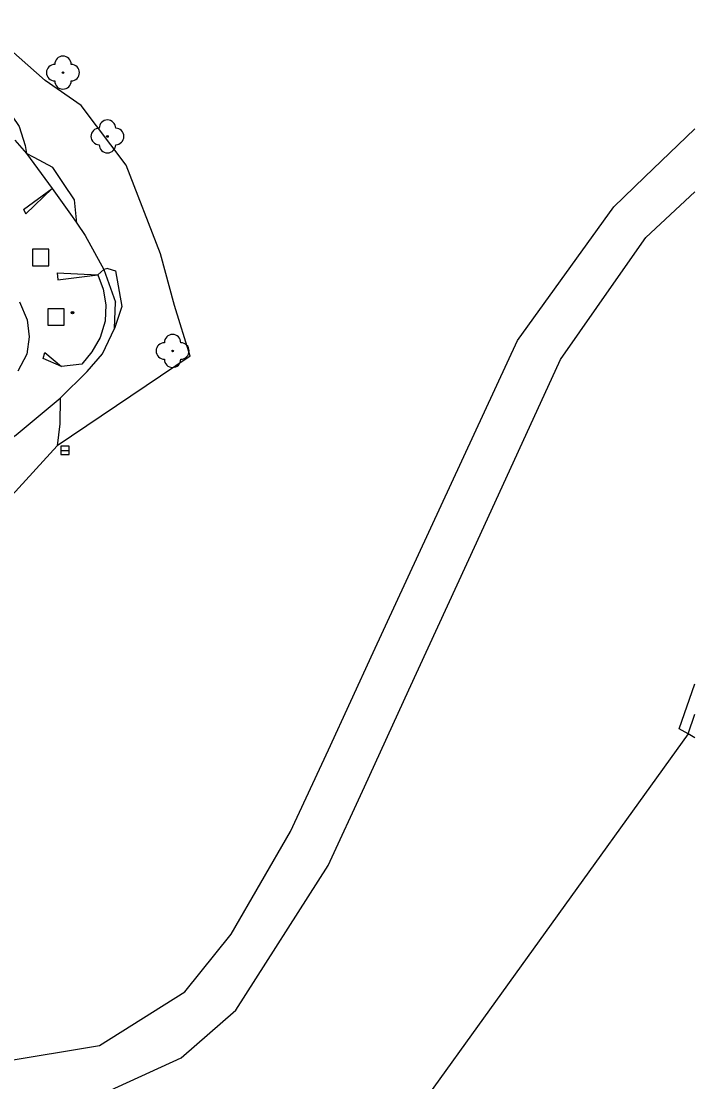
# Model space of a CAD drawing. Extents: x -595546 to -593986, y -1160845 to -1159202.
# Drawn here: x -594031.7 to -593990.8, y -1160377.7 to -1160313.4 of the extents above; entities that cross this region are included whole.
import ezdxf

# ---------------------------------------------------------------- set-up
doc = ezdxf.new("R2010")
doc.units = 0
for name, color, linetype in [('Level 20', 7, 'Continuous'), ('Level 22', 7, 'Continuous'), ('Level 26', 7, 'Continuous'), ('Level 27', 7, 'Continuous'), ('TM - chodniky - VP', 7, 'Continuous'), ('TM - dolni hrana svahu', 7, 'Continuous'), ('TM - horni hrana svahu', 7, 'Continuous'), ('TM - letecke snimky - pomocna linie', 7, 'Continuous'), ('TM - plot drateny_ kovovy - VP', 7, 'Continuous'), ('TM - podezdivka plotu - VP', 7, 'Continuous'), ('TM - pomocna konstrukcni linie', 7, 'Continuous')]:
    doc.layers.add(name, color=color, linetype=linetype)

msp = doc.modelspace()

# ---------------------------------------------------------------- linework, layer by layer
at = {"layer": 'Level 20'}
for radius in [0.075, 0.0204]:
    msp.add_circle((-594028.58, -1160331.08), radius, dxfattribs=at)
at = {"layer": 'Level 22'}
for centre in [(-594029.16, -1160316.52), (-594026.46, -1160320.39), (-594022.51, -1160333.4)]:
    msp.add_circle(centre, 0.05, dxfattribs=at)
for centre, start, end in [((-594029.16, -1160316.02), 0, 180), ((-594029.66, -1160316.52), 90, 270), ((-594028.66, -1160316.52), 270, 90), ((-594029.16, -1160317.02), 180, 0), ((-594026.46, -1160319.89), 0, 180), ((-594026.96, -1160320.39), 90, 270), ((-594025.96, -1160320.39), 270, 90), ((-594026.46, -1160320.89), 180, 0), ((-594022.51, -1160332.9), 0, 180), ((-594023.01, -1160333.4), 90, 270), ((-594022.01, -1160333.4), 270, 90), ((-594022.51, -1160333.9), 180, 0)]:
    msp.add_arc(centre, 0.5, start, end, dxfattribs=at)
at = {"layer": 'Level 26'}
for points in [[(-594031.01, -1160328.23), (-594030.01, -1160328.23), (-594030.01, -1160327.23), (-594031.01, -1160327.23)], [(-594030.08, -1160331.84), (-594029.08, -1160331.84), (-594029.08, -1160330.84), (-594030.08, -1160330.84)]]:
    msp.add_lwpolyline(points, close=True, dxfattribs=at)
at = {"layer": 'Level 27'}
msp.add_line((-594029.29, -1160339.43), (-594028.79, -1160339.43), dxfattribs=at)
msp.add_lwpolyline([(-594029.29, -1160339.68), (-594028.79, -1160339.68), (-594028.79, -1160339.18), (-594029.29, -1160339.18)], close=True, dxfattribs=at)
at = {"layer": 'TM - chodniky - VP'}
for points in [[(-594063.42, -1160372.37), (-594032.9, -1160376.51), (-594026.94, -1160375.53), (-594021.76, -1160372.28), (-594018.96, -1160368.77), (-594015.35, -1160362.54), (-594013.06, -1160357.59), (-594010.34, -1160351.7), (-594006.22, -1160342.78), (-594001.6, -1160332.76), (-593995.75, -1160324.65), (-593993.89, -1160322.86), (-593990.841, -1160319.935)], [(-594032.07, -1160320.62), (-594031.37, -1160321.42), (-594029.81, -1160323.55), (-594028.59, -1160325.24), (-594028.32, -1160325.65), (-594027.82, -1160326.39), (-594026.67, -1160328.46)], [(-594102.22, -1160377.17), (-594081.72, -1160378.6), (-594062.91, -1160375.44), (-594033.72, -1160379.4), (-594027.69, -1160378.89), (-594021.99, -1160376.27), (-594018.68, -1160373.38), (-594013.07, -1160364.61), (-594010.88, -1160359.84), (-594008.18, -1160353.95), (-594004.08, -1160345.03), (-593998.98, -1160333.91), (-593995.6, -1160329.08), (-593993.81, -1160326.52), (-593990.841, -1160323.755)], [(-594026.67, -1160328.46), (-594025.98, -1160330.44)], [(-594062.68, -1160351.13), (-594060.85, -1160350.51), (-594057.52, -1160347.72), (-594056.86, -1160347.72), (-594054.54, -1160350.12), (-594052.95, -1160350.99), (-594051.8, -1160351.18), (-594050.89, -1160351.03), (-594048.52, -1160350.31), (-594045.52, -1160348.35), (-594043.81, -1160347.31), (-594041.97, -1160345.91), (-594040.89, -1160345.12), (-594038.66, -1160343.42), (-594036.07, -1160341.4), (-594034.08, -1160339.96), (-594032, -1160338.49), (-594029.33, -1160336.26), (-594027.69, -1160334.65), (-594026.77, -1160333.58), (-594026.03, -1160332.04), (-594025.98, -1160330.44)]]:
    msp.add_lwpolyline(points, dxfattribs=at)
at = {"layer": 'TM - dolni hrana svahu'}
for points in [[(-594021.45, -1160333.72), (-594022.39, -1160330.64), (-594023.24, -1160327.51), (-594025.32, -1160322.13), (-594028.05, -1160318.52), (-594030.23, -1160316.99), (-594032.86, -1160314.68), (-594036.08, -1160313.4), (-594038.26, -1160314.1), (-594042, -1160316.48), (-594044.01, -1160318.22), (-594045.38, -1160319.25), (-594047.51, -1160321.09), (-594049.7, -1160322.49), (-594053, -1160324.73), (-594057.51, -1160327.86), (-594059.31, -1160329.15), (-594062.81, -1160330.91), (-594065.97, -1160333.56)], [(-594029.33, -1160336.26), (-594029.34, -1160337.83)], [(-594029.34, -1160337.83), (-594029.5, -1160339.16), (-594035.03, -1160345.18), (-594036.95, -1160344.78)]]:
    msp.add_lwpolyline(points, dxfattribs=at)
at = {"layer": 'TM - horni hrana svahu'}
for points in [[(-594041.59, -1160319.14), (-594040.2, -1160317.91), (-594038.76, -1160317.04), (-594036.89, -1160316.47), (-594035.09, -1160316.7), (-594033.92, -1160317.42), (-594032.66, -1160318.53), (-594031.82, -1160319.78), (-594031.45, -1160320.93)], [(-594031.45, -1160320.93), (-594031.37, -1160321.42)], [(-594030.9, -1160321.66), (-594031.37, -1160321.42)], [(-594028.32, -1160325.65), (-594028.45, -1160324.24), (-594029.12, -1160323.25), (-594029.78, -1160322.27), (-594030.9, -1160321.66)], [(-594031.56, -1160324.83), (-594029.81, -1160323.55)], [(-594027.05, -1160328.78), (-594026.67, -1160328.46)], [(-594026.43, -1160328.4), (-594026.67, -1160328.46)], [(-594026.43, -1160328.4), (-594025.97, -1160328.54), (-594025.59, -1160330.7)], [(-594027.05, -1160328.78), (-594026.73, -1160329.65), (-594026.55, -1160330.6), (-594026.6, -1160331.59), (-594026.91, -1160332.59), (-594027.4, -1160333.46), (-594028.01, -1160334.21), (-594029.25, -1160334.35), (-594030.35, -1160333.86)], [(-594029.5, -1160328.66), (-594027.05, -1160328.78)], [(-594031.79, -1160330.42), (-594031.33, -1160331.52), (-594031.21, -1160332.55), (-594031.35, -1160333.59), (-594031.89, -1160334.63)], [(-594025.59, -1160330.7), (-594026.03, -1160332.04)]]:
    msp.add_lwpolyline(points, dxfattribs=at)
at = {"layer": 'TM - letecke snimky - pomocna linie'}
msp.add_lwpolyline([(-593991.25, -1160356.63), (-594010.04, -1160382.74), (-593990.841, -1160419.568)], dxfattribs=at)
at = {"layer": 'TM - plot drateny_ kovovy - VP'}
for points in [[(-593991.25, -1160356.63), (-593990.841, -1160355.439)], [(-593990.841, -1160356.867), (-593991.25, -1160356.63)]]:
    msp.add_lwpolyline(points, dxfattribs=at)
at = {"layer": 'TM - podezdivka plotu - VP'}
for points in [[(-593991.78, -1160356.32), (-593990.841, -1160353.588)], [(-593991.25, -1160356.63), (-593991.78, -1160356.32)]]:
    msp.add_lwpolyline(points, dxfattribs=at)
at = {"layer": 'TM - pomocna konstrukcni linie'}
for points in [[(-594031.56, -1160324.83), (-594031.42, -1160325.09), (-594029.81, -1160323.55)], [(-594029.5, -1160328.66), (-594029.47, -1160329.08), (-594027.05, -1160328.78)], [(-594030.35, -1160333.86), (-594030.26, -1160333.49), (-594029.25, -1160334.35)], [(-594021.45, -1160333.72), (-594029.5, -1160339.16)]]:
    msp.add_lwpolyline(points, dxfattribs=at)

doc.saveas('drawing.dxf')
